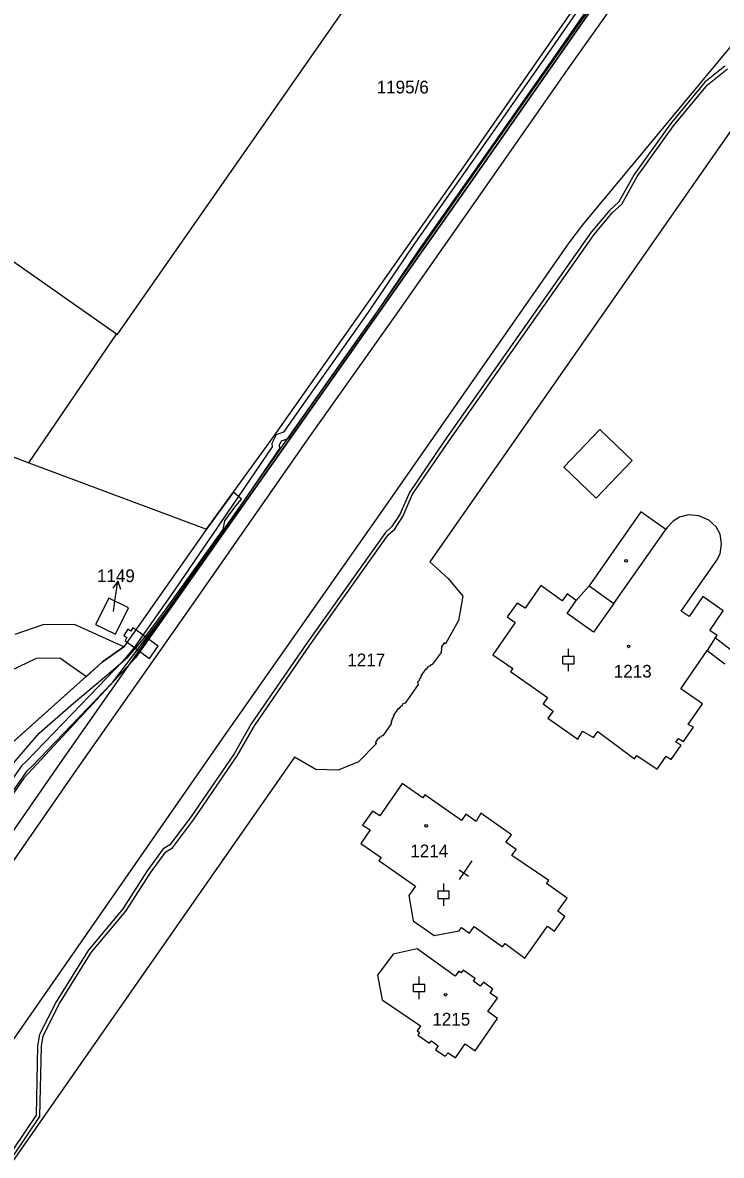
# Model space of a CAD drawing. Extents: x -756746 to -753363, y -1166406 to -1161727.
# Drawn here: x -754856.8 to -754763.5, y -1163469.4 to -1163318.1 of the extents above; entities that cross this region are included whole.
import ezdxf

# ---------------------------------------------------------------- set-up
doc = ezdxf.new("R2010")
doc.units = 0
for name, color, linetype in [('Hranice parcel', 7, 'Continuous'), ('Parcelní čísla', 7, 'Continuous'), ('Pop  PČ popisy', 7, 'Continuous'), ('Vnitřní kresba', 7, 'Continuous'), ('Věcná břemena k části', 7, 'Continuous'), ('Značky budov', 7, 'Continuous'), ('Značky kultur', 7, 'Continuous')]:
    doc.layers.add(name, color=color, linetype=linetype)

msp = doc.modelspace()

# ---------------------------------------------------------------- linework, layer by layer
at = {"layer": 'Hranice parcel'}
for p, q in [((-754856, -1163376.88), (-754844.31, -1163359.71)), ((-754874.87, -1163369.82), (-754856, -1163376.88)), ((-754856, -1163376.88), (-754832.26, -1163385.76)), ((-754829.9, -1163413.36), (-754877.57, -1163481.87))]:
    msp.add_line(p, q, dxfattribs=at)
for points in [[(-754714.55, -1163216.85), (-754718.99, -1163221.45), (-754724.91, -1163228.11), (-754736.66, -1163244.62), (-754742.1, -1163258.19), (-754756.92, -1163281.72), (-754769.38, -1163299.91), (-754796.42, -1163338.63), (-754823.93, -1163377.68), (-754841.78, -1163402.95), (-754856.7, -1163419.01), (-754867.94, -1163435.29), (-754875.58, -1163451.53), (-754914.01, -1163505.37), (-754955.14, -1163561.74), (-754969.91, -1163581.99), (-754977.16, -1163593.56), (-754992.47, -1163616.05), (-755024.28, -1163663.7), (-755052.41, -1163704.1), (-755056.79, -1163710.74)], [(-754844.31, -1163359.71), (-754882.16, -1163333.15), (-754826.42, -1163253.57)], [(-754844.31, -1163359.71), (-754844.23, -1163359.77), (-754771.37, -1163255.43)], [(-754832.26, -1163385.76), (-754823.3, -1163373.43), (-754797.62, -1163336.96), (-754766.95, -1163292.89), (-754752.25, -1163270.78), (-754752.01, -1163270.96), (-754750.76, -1163269.81)], [(-754752.76, -1163319), (-754802.44, -1163390.1), (-754799.97, -1163392.33), (-754798.02, -1163394.69), (-754798.6, -1163397.93), (-754800.35, -1163401.05), (-754800.51, -1163400.94), (-754800.92, -1163401.52), (-754800.84, -1163401.55), (-754800.91, -1163401.75), (-754800.83, -1163401.78), (-754800.89, -1163401.97), (-754800.92, -1163402.2), (-754802.11, -1163403.8), (-754802.31, -1163403.85), (-754802.42, -1163404.03), (-754802.5, -1163403.99), (-754802.61, -1163404.17), (-754802.7, -1163404.12), (-754802.9, -1163404.48), (-754802.99, -1163404.43), (-754803.68, -1163405.41), (-754803.6, -1163405.47), (-754803.86, -1163405.8), (-754803.78, -1163405.86), (-754804.05, -1163406.2), (-754804, -1163406.5), (-754805.74, -1163409), (-754806.03, -1163409.09), (-754806.27, -1163409.46), (-754806.35, -1163409.41), (-754806.56, -1163409.74), (-754806.65, -1163409.69), (-754807.32, -1163410.68), (-754807.24, -1163410.75), (-754807.51, -1163411.08), (-754807.43, -1163411.14), (-754807.59, -1163411.33), (-754807.51, -1163411.4), (-754807.64, -1163411.55), (-754807.59, -1163411.75), (-754808.7, -1163413.35), (-754808.92, -1163413.39), (-754809.03, -1163413.56), (-754809.11, -1163413.51), (-754809.24, -1163413.72), (-754809.32, -1163413.66), (-754809.71, -1163414.27), (-754809.56, -1163414.37), (-754811.97, -1163416.83), (-754814.69, -1163417.93), (-754817.66, -1163417.86), (-754820.53, -1163416.18), (-754869.97, -1163487.01)], [(-754760, -1163318.61), (-754782.02, -1163345.08), (-754783.83, -1163347.5), (-754808.12, -1163382.32), (-754829.9, -1163413.36)], [(-754765.93, -1163394.75), (-754767.78, -1163397.4), (-754768.81, -1163396.69), (-754764.08, -1163389.89), (-754763.64, -1163389.05), (-754763.43, -1163387.68), (-754763.63, -1163386.39), (-754764.14, -1163385.41), (-754765.14, -1163384.56), (-754766.46, -1163383.94), (-754767.86, -1163383.82), (-754769.07, -1163384.12), (-754769.91, -1163384.67), (-754770.71, -1163385.53), (-754770.89, -1163385.78), (-754774.2, -1163383.42), (-754781.12, -1163393.3), (-754782.85, -1163395.26), (-754784.07, -1163394.37), (-754784.72, -1163395.3), (-754787.59, -1163393.27), (-754789.7, -1163396.31), (-754790.76, -1163395.63), (-754792.09, -1163397.45), (-754791.01, -1163398.2), (-754794, -1163402.51), (-754791.35, -1163404.37), (-754791.63, -1163404.77), (-754786.7, -1163408.24), (-754787.28, -1163409.06), (-754785.93, -1163410.04), (-754786.63, -1163411.01), (-754782.62, -1163413.78), (-754782, -1163412.74), (-754780.55, -1163413.59), (-754779.95, -1163412.78), (-754775.05, -1163416.4), (-754774.77, -1163415.98), (-754772.05, -1163417.82), (-754770.84, -1163416.07), (-754770.16, -1163416.5), (-754768.84, -1163414.61), (-754769.53, -1163414.19), (-754769.18, -1163413.69), (-754768.5, -1163414.12), (-754767.2, -1163412.21), (-754767.89, -1163411.83), (-754765.98, -1163409.08), (-754768.89, -1163407.06), (-754765.37, -1163401.93), (-754763.01, -1163403.74)], [(-754832.26, -1163385.76), (-754843.31, -1163401.45), (-754846.15, -1163403.47), (-754859.51, -1163415.39)], [(-754842.7, -1163396.26), (-754845.33, -1163394.95), (-754847.09, -1163398.46), (-754844.45, -1163399.78), (-754842.7, -1163396.26)], [(-754761.86, -1163402.12), (-754764.27, -1163400.27), (-754764, -1163399.93), (-754765.01, -1163399.29), (-754763.22, -1163396.63), (-754765.93, -1163394.75)], [(-754796.24, -1163424.77), (-754797.6, -1163423.81), (-754798.18, -1163424.64), (-754803.08, -1163421.22), (-754803.37, -1163421.63), (-754806.13, -1163419.7), (-754809.11, -1163424.03), (-754810.09, -1163423.43), (-754811.41, -1163425.26), (-754810.41, -1163425.92), (-754811.63, -1163427.71), (-754808.94, -1163429.59), (-754809.23, -1163430), (-754804.35, -1163433.43), (-754805.23, -1163434.69), (-754804.66, -1163438.04), (-754801.85, -1163440.02), (-754798.49, -1163439.4), (-754798.2, -1163438.97), (-754797.13, -1163439.69), (-754796.49, -1163438.8), (-754792.71, -1163441.55), (-754792.36, -1163441.07), (-754789.71, -1163443.03), (-754786.69, -1163438.76), (-754785.76, -1163439.43), (-754784.38, -1163437.47), (-754785.3, -1163436.78), (-754784.07, -1163435.05), (-754786.82, -1163433.09), (-754786.53, -1163432.68), (-754791.46, -1163429.35), (-754790.9, -1163428.53), (-754792.27, -1163427.56), (-754791.52, -1163426.55), (-754795.59, -1163423.7), (-754796.24, -1163424.77)], [(-754802.21, -1163454.11), (-754801.29, -1163454.75), (-754801.67, -1163455.27), (-754800.39, -1163456.14), (-754799.99, -1163455.67), (-754799.01, -1163456.36), (-754797.69, -1163454.48), (-754796.37, -1163455.43), (-754793.36, -1163451.12), (-754794.67, -1163450.19), (-754793.39, -1163448.37), (-754794.36, -1163447.7), (-754794.01, -1163447.18), (-754795.27, -1163446.24), (-754795.7, -1163446.77), (-754796.59, -1163446.14), (-754796.35, -1163445.76), (-754797.96, -1163444.63), (-754798.23, -1163445), (-754798.54, -1163444.78), (-754799.04, -1163445.47), (-754804.12, -1163441.81), (-754807.33, -1163442.51), (-754809.41, -1163445.31), (-754808.81, -1163448.59), (-754803.67, -1163452.08), (-754804.13, -1163452.75), (-754803.79, -1163452.99), (-754804.04, -1163453.32), (-754802.47, -1163454.42), (-754802.21, -1163454.11)]]:
    msp.add_lwpolyline(points, dxfattribs=at)
at = {"layer": 'Pop  PČ popisy'}
for p, q in [((-754844.13, -1163392.71), (-754844.77, -1163393.63)), ((-754844.55, -1163395.68), (-754844.13, -1163392.71)), ((-754844.13, -1163392.71), (-754843.78, -1163393.77)), ((-754844.69, -1163396.73), (-754844.55, -1163395.68))]:
    msp.add_line(p, q, dxfattribs=at)
at = {"layer": 'Vnitřní kresba'}
for p, q in [((-754779.68, -1163372.42), (-754784.52, -1163377.46)), ((-754775.37, -1163376.57), (-754779.68, -1163372.42)), ((-754780.21, -1163381.6), (-754775.37, -1163376.57)), ((-754784.52, -1163377.46), (-754780.21, -1163381.6)), ((-754777.82, -1163395.65), (-754770.89, -1163385.78)), ((-754781.12, -1163393.3), (-754777.82, -1163395.65)), ((-754784.08, -1163396.99), (-754782.85, -1163395.26)), ((-754777.82, -1163395.65), (-754780.53, -1163399.51)), ((-754780.53, -1163399.51), (-754784.08, -1163396.99)), ((-754764.27, -1163400.27), (-754765.37, -1163401.93))]:
    msp.add_line(p, q, dxfattribs=at)
at = {"layer": 'Věcná břemena k části'}
for points in [[(-754756.92, -1163281.72), (-754753.9, -1163276.93), (-754760.27, -1163286.17), (-754767.06, -1163296.02), (-754776.44, -1163309.65), (-754785.5, -1163322.48), (-754796.04, -1163337.52), (-754808.94, -1163355.93), (-754820.57, -1163372.35), (-754842.74, -1163403.99), (-754841.78, -1163402.95), (-754834.66, -1163392.87), (-754823.93, -1163377.68), (-754796.42, -1163338.63), (-754769.38, -1163299.91), (-754765.93, -1163294.86)], [(-754840.01, -1163400.45), (-754841.72, -1163399.19), (-754842.1, -1163398.94), (-754842.37, -1163399.37), (-754842.79, -1163399.1), (-754843.32, -1163399.95), (-754842.9, -1163400.22), (-754843.16, -1163400.64), (-754842.87, -1163400.82), (-754841.16, -1163402.08)], [(-754840.01, -1163400.45), (-754841.16, -1163402.08), (-754839.91, -1163403), (-754838.73, -1163401.39)]]:
    msp.add_lwpolyline(points, close=True, dxfattribs=at)
for points in [[(-754756.92, -1163281.72), (-754769.38, -1163299.91), (-754796.42, -1163338.63), (-754823.93, -1163377.68), (-754834.66, -1163392.87), (-754841.78, -1163402.95), (-754842.74, -1163403.99), (-754851.52, -1163416.51), (-754870.48, -1163443.87), (-754874.31, -1163449.53), (-754874.57, -1163449.37), (-754875.58, -1163451.53), (-754873.63, -1163452.67), (-754868.56, -1163445.19), (-754849.62, -1163417.83), (-754834.38, -1163396.18), (-754818.67, -1163373.69), (-754807.04, -1163357.27), (-754794.14, -1163338.86), (-754783.6, -1163323.82), (-754774.54, -1163310.97), (-754765.14, -1163297.34), (-754758.35, -1163287.49)], [(-754780.49, -1163313.29), (-754785.73, -1163320.85), (-754794.77, -1163333.76), (-754804.65, -1163347.85), (-754810.67, -1163356.77), (-754813.96, -1163361.42), (-754818.51, -1163367.85), (-754821.99, -1163372.79), (-754822.98, -1163373.16), (-754823.56, -1163374.28), (-754823.49, -1163374.74), (-754828.89, -1163382.66), (-754836.47, -1163393.75), (-754842.05, -1163401.68), (-754843.48, -1163403.43), (-754846.71, -1163406.74), (-754856.34, -1163416.73), (-754857, -1163417.37), (-754862.88, -1163425.75)], [(-754862.04, -1163426.29), (-754856.24, -1163418.03), (-754855.62, -1163417.43), (-754845.99, -1163407.42), (-754844.8, -1163406.2), (-754834.66, -1163392.87), (-754828.07, -1163383.22), (-754822.45, -1163374.98), (-754822.52, -1163374.46), (-754822.26, -1163373.96), (-754821.35, -1163373.61), (-754817.69, -1163368.43), (-754813.14, -1163362), (-754809.85, -1163357.33), (-754803.83, -1163348.41), (-754793.95, -1163334.34), (-754784.91, -1163321.43), (-754779.57, -1163313.71)], [(-754762.98, -1163323.89), (-754765.68, -1163326.03), (-754770.26, -1163331.58), (-754775.13, -1163338.36), (-754777.16, -1163342.02), (-754778.43, -1163343.17), (-754780.84, -1163346.08), (-754800.49, -1163373.99), (-754805.16, -1163380.84), (-754806.45, -1163383.8), (-754807.54, -1163385.44)], [(-754863.73, -1163477.77), (-754854.54, -1163464.2), (-754854.34, -1163454.78), (-754854.09, -1163453.41), (-754851.94, -1163449.12), (-754847.67, -1163442.31), (-754843.04, -1163436.76), (-754839.77, -1163431.67), (-754837.71, -1163428.83), (-754836.82, -1163428.31), (-754833.99, -1163424.55), (-754828.17, -1163416.04), (-754825.87, -1163412), (-754818.44, -1163401.23), (-754807.98, -1163386.52), (-754807.16, -1163385.78), (-754806.01, -1163384.04), (-754804.72, -1163381.08), (-754800.08, -1163374.27), (-754780.44, -1163346.38), (-754778.07, -1163343.51), (-754776.76, -1163342.32), (-754774.71, -1163338.64), (-754769.86, -1163331.88), (-754765.32, -1163326.39), (-754762.62, -1163324.25)], [(-754858.1, -1163417.06), (-754854.63, -1163413.01), (-754850.05, -1163408.97), (-754845.91, -1163405.5), (-754842.8, -1163402.82), (-754841.34, -1163401.2), (-754840.15, -1163399.73), (-754837.74, -1163396.53), (-754830.03, -1163385.77), (-754829.81, -1163384.65), (-754828.37, -1163382.64), (-754827.61, -1163381.75), (-754828.66, -1163380.81), (-754832.26, -1163385.76), (-754843.31, -1163401.45), (-754846.15, -1163403.47), (-754858.48, -1163414.47)], [(-754807.54, -1163385.44), (-754808.36, -1163386.18), (-754818.85, -1163400.95), (-754826.29, -1163411.74), (-754828.57, -1163415.74), (-754834.39, -1163424.25), (-754837.16, -1163427.93), (-754838.05, -1163428.45), (-754840.19, -1163431.39), (-754843.44, -1163436.46), (-754848.07, -1163442.01), (-754852.38, -1163448.88), (-754854.57, -1163453.25), (-754854.84, -1163454.74), (-754855.02, -1163464.02), (-754864.15, -1163477.49)], [(-754858.41, -1163404.62), (-754854.99, -1163402.96), (-754851.89, -1163402.94), (-754848.32, -1163405.41), (-754846.15, -1163403.47), (-754843.31, -1163401.45), (-754849.9, -1163398.46), (-754854.16, -1163398.51), (-754857.87, -1163399.83)]]:
    msp.add_lwpolyline(points, dxfattribs=at)
at = {"layer": 'Značky budov'}
for p, q in [((-754798.45, -1163432.55), (-754796.77, -1163430.06)), ((-754797.27, -1163432.14), (-754798.51, -1163431.3))]:
    msp.add_line(p, q, dxfattribs=at)
for centre in [(-754776.2, -1163389.97), (-754775.85, -1163401.4), (-754802.9, -1163425.36), (-754800.34, -1163447.93)]:
    msp.add_circle(centre, 0.175, dxfattribs=at)
at = {"layer": 'Značky kultur'}
for p, q in [((-754784.63, -1163402.72), (-754783.13, -1163402.72)), ((-754784.63, -1163403.72), (-754784.63, -1163402.72)), ((-754783.88, -1163402.72), (-754783.88, -1163401.72)), ((-754783.13, -1163403.72), (-754783.13, -1163402.72)), ((-754784.63, -1163403.72), (-754783.13, -1163403.72)), ((-754783.88, -1163404.72), (-754783.88, -1163403.72)), ((-754800.57, -1163434.07), (-754800.57, -1163433.07)), ((-754801.32, -1163434.07), (-754799.82, -1163434.07)), ((-754801.32, -1163435.07), (-754801.32, -1163434.07)), ((-754799.82, -1163435.07), (-754799.82, -1163434.07)), ((-754801.32, -1163435.07), (-754799.82, -1163435.07)), ((-754800.57, -1163436.07), (-754800.57, -1163435.07)), ((-754804.6, -1163446.51), (-754803.1, -1163446.51)), ((-754804.6, -1163447.51), (-754804.6, -1163446.51)), ((-754803.85, -1163446.51), (-754803.85, -1163445.51)), ((-754803.1, -1163447.51), (-754803.1, -1163446.51)), ((-754804.6, -1163447.51), (-754803.1, -1163447.51)), ((-754803.85, -1163448.51), (-754803.85, -1163447.51))]:
    msp.add_line(p, q, dxfattribs=at)

# ---------------------------------------------------------------- texts
at = {"layer": 'Parcelní čísla'}
for s, p in [('1195/6', (-754809.52, -1163327.54)), ('1149', (-754846.91, -1163392.82)), ('1217', (-754813.45, -1163404.06)), ('1213', (-754777.83, -1163405.57)), ('1214', (-754805.03, -1163429.57)), ('1215', (-754802.08, -1163452.05))]:
    msp.add_text(s, height=1.7, dxfattribs=at).set_placement(p)

doc.saveas('drawing.dxf')
